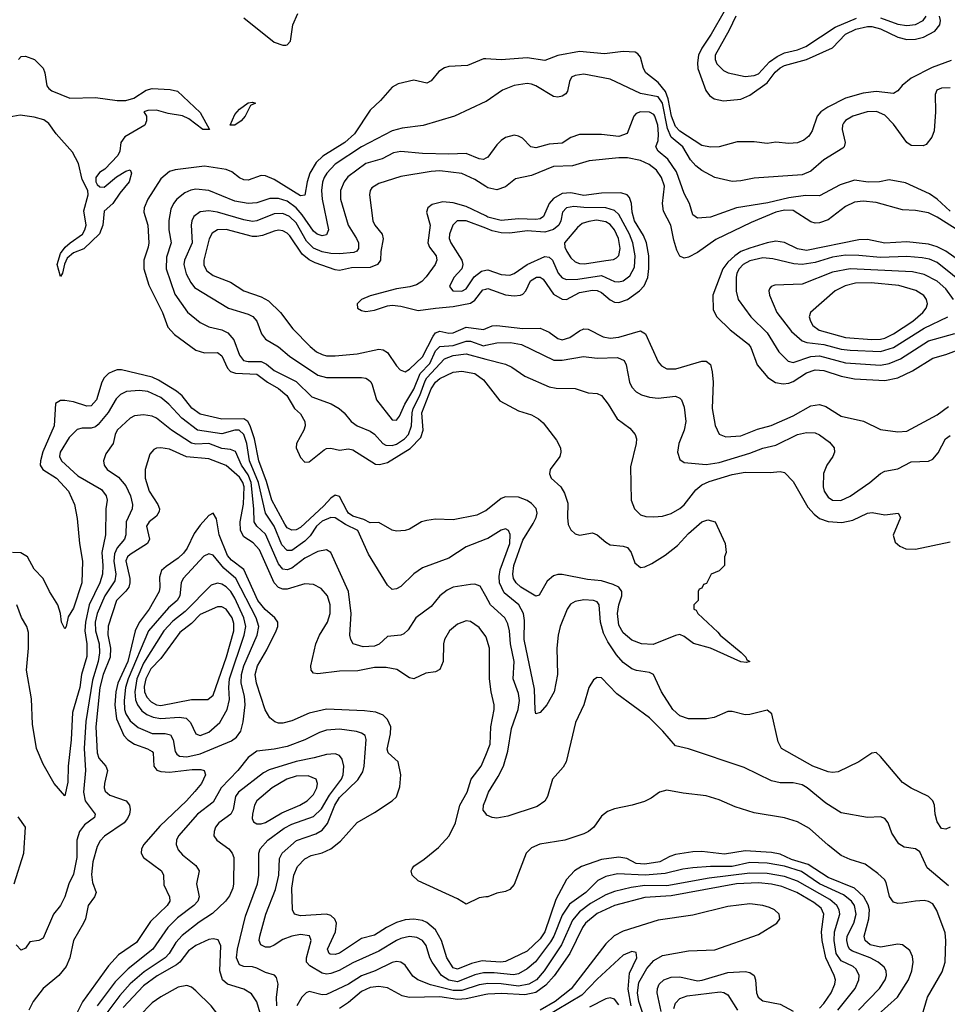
# Model space of a CAD drawing. Header units: inches. Extents: x 501365 to 657855, y 482276 to 547543.
# Tile 303 of 656: x 597863 to 602116, y 491957 to 496473. Entities that reach past the tile are written whole.
import ezdxf

# ---------------------------------------------------------------- set-up
doc = ezdxf.new("R2010")
doc.units = ezdxf.units.IN
doc.header["$MEASUREMENT"] = 0
doc.layers.add('A5499', color=7, linetype='Continuous')
doc.layers.add('A6409', color=7, linetype='Continuous')

msp = doc.modelspace()

# ---------------------------------------------------------------- linework, layer by layer
at = {"layer": 'A5499', "color": 5}
for points, elevation in [([(598890, 496482), (599030, 496370.2), (599070, 496356.3), (599083.2, 496356.8), (599090, 496357.5), (599104.8, 496375.2), (599115.5, 496450), (599137.8, 496502.3)], 2020), ([(597858, 496290), (597870, 496304), (597890, 496305.5), (597930.7, 496290), (597970, 496250.7), (597978, 496230), (597986.7, 496170), (597997.2, 496157.2), (598010, 496146.7), (598092.8, 496112.8), (598210, 496116.1), (598310, 496101.8), (598350, 496101.8), (598386.9, 496113.1), (598442.6, 496150), (598470, 496157.7), (598553.2, 496153.2), (598585.8, 496145.8), (598690, 496047), (598733.7, 495970), (598702.6, 495970), (598638.4, 496018.4), (598610, 496032), (598543, 496043), (598490, 496057.6), (598450, 496057.2), (598432, 496050), (598444.7, 496030), (598444.7, 496010), (598436, 495990), (598344.8, 495935.2), (598326, 495910), (598321.3, 495870), (598313.1, 495850), (598252.6, 495787.4), (598228.3, 495771.7), (598211.4, 495750), (598211.3, 495730), (598217.6, 495717.6), (598230, 495706.5), (598250, 495705.3), (598307.5, 495752.5), (598350, 495778.7), (598370, 495784), (598375.3, 495770), (598365.3, 495730), (598322.1, 495677.9), (598290, 495629.6), (598250, 495595.3), (598244.6, 495530), (598229.1, 495490.9), (598157.5, 495422.5), (598110, 495404.2), (598080.6, 495379.4), (598067.9, 495352.1), (598058.8, 495310), (598050, 495295.3), (598035.1, 495350), (598050, 495400.7), (598072, 495430), (598094.5, 495450), (598150.9, 495489.1), (598162, 495510), (598168, 495530), (598157, 495597), (598176.8, 495670), (598174.6, 495690), (598150, 495739.7), (598132.9, 495812.9), (598105.1, 495865.1), (598029.4, 495950), (597997, 495997), (597973.8, 496013.8), (597930, 496026.7), (597865.3, 496034.7), (597814.6, 496025.4)], 1980), ([(600000, 496293.1), (599990, 496293.8), (599916.5, 496263.5), (599830, 496258.8), (599810, 496252.4), (599785.1, 496234.9), (599750, 496192.6), (599730, 496181.7), (599670, 496195.2), (599598.9, 496178.9), (599570, 496163.9), (599517.8, 496102.2), (599470, 496057.8), (599398.3, 495950), (599353.2, 495910), (599252.5, 495847.5), (599222.4, 495817.6), (599193.9, 495770), (599181.1, 495730), (599170, 495668.8), (599150, 495665.9), (599030, 495739.7), (598990, 495757.2), (598970, 495758.2), (598910, 495737.5), (598890, 495738), (598870, 495747.6), (598835, 495775), (598810, 495785.9), (598710, 495800.9), (598575.7, 495784.3), (598550, 495776.4), (598510, 495743.2), (598450, 495649.8), (598433.4, 495610), (598432, 495590), (598449.7, 495530), (598454.3, 495450), (598452.5, 495430), (598432.3, 495370), (598431.8, 495330), (598454.9, 495254.9), (598517.4, 495130), (598542.5, 495062.5), (598572.9, 495030), (598670, 494956.9), (598710, 494945), (598770, 494947), (598790, 494930.8), (598815.4, 494875.4), (598830, 494860.3), (598851.8, 494851.8), (598950, 494848.1), (598999.4, 494810), (599050, 494781.8), (599087.8, 494750), (599123.3, 494690), (599150, 494665.9), (599170.7, 494630), (599172.1, 494610), (599166.4, 494590), (599131.8, 494530), (599130.5, 494510), (599150, 494465.8), (599170, 494443.8), (599190, 494444.6), (599259.7, 494500.3), (599270, 494505.8), (599290, 494507.2), (599330, 494498.5), (599370, 494504.9), (599390, 494500.4), (599495, 494435), (599512.4, 494432.4), (599550, 494442.4), (599653.1, 494506.9), (599702.6, 494557.4), (599712.8, 494590), (599707.5, 494670), (599750, 494780.4), (599770, 494810.5), (599790, 494827.2), (599850, 494856.4), (599890, 494861.1), (599950.3, 494850), (599990, 494821.1), (600000, 494808.3)], 2020), ([(600000, 496097.6), (599857.3, 496030), (599712.3, 495987.7), (599615.9, 495975.9), (599570, 495963.6), (599430, 495890.3), (599309.5, 495810), (599271.2, 495770), (599259.1, 495750), (599251.5, 495728.5), (599247.3, 495690), (599250.4, 495650), (599278.9, 495510), (599270, 495486.1), (599250, 495481.2), (599226.2, 495490), (599210, 495503.4), (599158, 495578), (599130.1, 495610.1), (599090, 495640.2), (599050, 495653), (599010, 495652.7), (598950, 495633.6), (598910, 495630.4), (598850, 495640.1), (598730, 495689), (598670, 495696.1), (598648.1, 495691.9), (598620.7, 495679.3), (598583.2, 495650), (598567.5, 495630), (598555.3, 495604.7), (598547.1, 495552.9), (598547.3, 495510), (598557.2, 495450), (598536.6, 495383.4), (598534.5, 495330), (598574.2, 495214.2), (598631.8, 495131.8), (598690, 495084.1), (598730, 495065), (598790, 495051.1), (598816.7, 495036.7), (598844.3, 495004.3), (598870, 494934), (598889.8, 494909.8), (598910, 494904.8), (598970, 494905.7), (598993.9, 494893.9), (599030, 494863.8), (599130, 494814.4), (599202.9, 494742.9), (599290.7, 494710.7), (599327, 494690), (599350.2, 494670.2), (599382.3, 494630), (599410.4, 494610), (599470, 494585.3), (599490, 494572.5), (599528.6, 494528.6), (599541.7, 494521.7), (599570, 494519.9), (599590, 494527), (599627.3, 494550), (599645, 494570), (599660.1, 494610), (599661.9, 494670), (599666.7, 494690), (599697.3, 494750), (599722.5, 494817.5), (599730, 494831.2), (599810, 494918.2), (599850, 494933.4), (599910, 494939.9), (600000, 494916.8)], 2040), ([(600000, 495837.8), (599990, 495832.4), (599970, 495834.5), (599910, 495859.9), (599830, 495855.8), (599710, 495859.6), (599610, 495869.2), (599576.9, 495863.1), (599524.7, 495835.3), (599450, 495813.8), (599368.2, 495751.8), (599350, 495729.8), (599333.3, 495690), (599333.3, 495650), (599369.6, 495530), (599407.7, 495470), (599415.8, 495450), (599415.7, 495424.3), (599408.8, 495411.2), (599394.8, 495405.2), (599330, 495398.8), (599290, 495400.4), (599250, 495408.7), (599210, 495425.2), (599177.4, 495457.4), (599130, 495541.6), (599099.6, 495570), (599070, 495583.9), (599030, 495583.3), (598950, 495550.7), (598930, 495547.3), (598890, 495554.6), (598770, 495590.3), (598730, 495596.6), (598690, 495591.6), (598660.9, 495570), (598652, 495550), (598649.6, 495530.4), (598653, 495450), (598617.8, 495370), (598615, 495350), (598626.8, 495306.8), (598647.4, 495267.4), (598664.8, 495244.8), (598820.2, 495150), (598910, 495122.2), (598931.4, 495111.5), (598950.7, 495090), (598972.1, 495032.1), (598990, 495008.1), (599050, 494972.2), (599100.6, 494930), (599230, 494842.2), (599270, 494832.2), (599430, 494832.4), (599450, 494829.2), (599462, 494822), (599472.7, 494812.7), (599479.1, 494799.1), (599498.3, 494730), (599570, 494637.7), (599590, 494636.6), (599605.1, 494654.9), (599628.9, 494710), (599670, 494779.1), (599699, 494850), (599743.2, 494896.8), (599770, 494954.4), (599790, 494973.9), (599850, 494979.6), (599910, 494998.2), (599930, 494998.8), (599990, 494977.5), (600000, 494979.9)], 2060), ([(600000, 495708.7), (599950, 495740.5), (599890, 495767.2), (599790, 495779.2), (599750, 495776.8), (599610, 495753.4), (599510, 495721.6), (599478.2, 495701.8), (599469.4, 495690), (599466.3, 495670), (599482.2, 495550), (599490.9, 495530), (599524.2, 495490), (599528.8, 495468.8), (599518.8, 495410), (599517.3, 495370), (599503.5, 495350), (599470, 495337.1), (599384.9, 495335.1), (599330, 495323.5), (599310, 495325.6), (599217.7, 495357.7), (599190, 495372.1), (599157.7, 495397.7), (599101.8, 495481.8), (599090, 495494.7), (599070, 495504.5), (599050, 495507.2), (599030, 495503.7), (598976.5, 495483.5), (598950, 495478.3), (598930, 495479), (598808.9, 495511.1), (598770.1, 495509.9), (598745.9, 495494.1), (598731.5, 495468.5), (598706.5, 495370), (598707.7, 495347.7), (598721.5, 495321.5), (598750, 495300.4), (598830, 495268.9), (598890, 495229.5), (598970, 495201.9), (599003.7, 495183.7), (599059.3, 495130), (599114.7, 495054.7), (599194.1, 494974.1), (599224.5, 494950), (599250, 494938), (599270, 494932.2), (599310, 494931.1), (599410, 494941.2), (599510, 494961.4), (599530, 494958.6), (599550, 494947.1), (599590, 494885.2), (599607.1, 494867.1), (599630, 494858.2), (599650, 494870.1), (599710, 494926.9), (599758.1, 495021.9), (599770, 495036.9), (599790, 495043.9), (599830, 495035.2), (599850, 495036.2), (599910, 495063.5), (599990, 495051.9), (600000, 495056.2)], 2080), ([(600000, 495572.9), (599910, 495616.9), (599850, 495633.5), (599802.5, 495637.5), (599754.8, 495625.2), (599735, 495610), (599728.8, 495590), (599745.1, 495530), (599734.7, 495450), (599742.5, 495430), (599771.8, 495390), (599775.8, 495370), (599767.6, 495350), (599726.3, 495293.7), (599707, 495273), (599682.9, 495257.1), (599652, 495248), (599590, 495238.9), (599470, 495206.4), (599430.3, 495190), (599410.3, 495170), (599412.2, 495150), (599430, 495139.7), (599450, 495135.2), (599490, 495140.4), (599550, 495161), (599570, 495163.3), (599610, 495158.8), (599690, 495140.1), (599770, 495149.5), (599850, 495157.9), (599930, 495173.7), (599950, 495187), (599986, 495234), (600000, 495237.9)], 2120), ([(600000, 495516.7), (599910, 495551.3), (599869.2, 495550.8), (599848.7, 495531.3), (599834, 495490), (599832.8, 495470), (599839.3, 495450), (599890.1, 495370), (599895.3, 495350), (599890.2, 495330), (599852.9, 495290), (599834.2, 495250), (599849.2, 495229.2), (599890, 495228), (599910, 495239.2), (599946.3, 495293.7), (599979.8, 495320.2), (600000, 495323.6)], 2140), ([(600000, 494221), (599999.4, 494220.6), (599959, 494201), (599850, 494179.4), (599770, 494182.3), (599730, 494176.3), (599705.3, 494170), (599650, 494136.8), (599630, 494129.8), (599590, 494127.4), (599570, 494131.7), (599510, 494166.3), (599470, 494165.6), (599440.9, 494180.9), (599390, 494196.8), (599370.9, 494210), (599362.3, 494222.3), (599330, 494285.6), (599310, 494292.4), (599290, 494279), (599257, 494243), (599150, 494144.4), (599130, 494133.5), (599110, 494131.2), (599090, 494142.4), (599078.8, 494158.8), (599018.4, 494270), (598995, 494355), (598959.8, 494450), (598939.2, 494550), (598920.3, 494610), (598909.6, 494629.6), (598890, 494641.9), (598790, 494641.6), (598690, 494664), (598651.6, 494691.6), (598607.5, 494747.5), (598582.1, 494770), (598499.6, 494819.6), (598470, 494833.4), (598330, 494867.2), (598310, 494867.2), (598290, 494860.2), (598270, 494849.9), (598250.1, 494830), (598239.9, 494810), (598215.7, 494730), (598190, 494702.3), (598170, 494700.5), (598110, 494720.6), (598070, 494726.8), (598050, 494725.9), (598026.8, 494713.2), (598020.5, 494610), (597968.9, 494491.1), (597957.8, 494450), (597956.8, 494430), (597968.7, 494410), (598032.4, 494370), (598087.3, 494310), (598114.4, 494250), (598126.1, 494186.1), (598137, 494070), (598151.5, 493990), (598148.5, 493890), (598110, 493774.5), (598085.8, 493734.2), (598076.4, 493690), (598070, 493679.3), (598054.5, 493710), (598049.7, 493750.3), (598038, 493790), (597998.9, 493850), (597971, 493910), (597930, 493953), (597899.4, 494010), (597867.7, 494027.7), (597830, 494029.3)], 2020), ([(600000, 494090.5), (599910, 494055.8), (599830, 494004), (599710, 493958.7), (599670, 493932), (599610, 493873.8), (599590, 493862.2), (599570, 493860.3), (599550, 493879.2), (599462.4, 494022.4), (599412.8, 494130), (599357.4, 494157.4), (599310, 494187.8), (599290, 494189.5), (599250, 494172.9), (599224.4, 494150), (599194.7, 494105.2), (599170, 494081.3), (599110, 494037.9), (599090, 494038.6), (599064.5, 494064.5), (599030.3, 494150.3), (598989.4, 494209.4), (598958.1, 494350), (598917.2, 494450), (598904.3, 494530), (598890, 494571.4), (598869.9, 494589.9), (598850, 494590.5), (598790, 494573.7), (598677.7, 494590), (598605.8, 494645.8), (598546.3, 494710), (598510, 494740.1), (598450, 494768.1), (598412.8, 494772.8), (598352.9, 494767.1), (598325.4, 494754.6), (598305.8, 494734.2), (598269, 494671), (598223.2, 494616.8), (598210, 494605.3), (598190, 494599.2), (598150, 494599.3), (598126.3, 494593.7), (598090, 494557.3), (598048.6, 494490), (598045.8, 494470), (598054, 494450), (598130, 494381), (598237.7, 494317.7), (598259.8, 494290), (598263.9, 494270), (598257.2, 494230), (598255.6, 494110), (598239.7, 494030), (598244.5, 493970), (598242.1, 493930), (598230.1, 493890), (598181.9, 493790), (598164.6, 493710), (598161.9, 493670), (598171, 493610), (598170, 493552.3), (598146.7, 493470), (598137.9, 493410), (598104.9, 493295.1), (598099.4, 493170), (598085, 493050), (598083.6, 492976.4), (598070, 492914), (598021.6, 492970), (597970, 493059.3), (597940.4, 493130), (597921.4, 493241.4), (597917.6, 493357.6), (597894.3, 493490), (597904, 493590), (597903.1, 493663.1), (597895.5, 493690), (597871.6, 493731.6), (597849.8, 493790)], 2040), ([(600000, 493829.6), (599974.7, 493874.7), (599950, 493884.5), (599930, 493883.1), (599850, 493870.6), (599823.2, 493856.8), (599789.2, 493830), (599750, 493782.3), (599679.1, 493730), (599644.7, 493675.3), (599624, 493656), (599610, 493649.8), (599550, 493644.2), (599511.7, 493608.3), (599490, 493599.9), (599437.4, 493597.4), (599392, 493610), (599381, 493630), (599377.2, 493650), (599383.4, 493750), (599369.9, 493850), (599289.8, 494029.8), (599270, 494042.4), (599230, 494034.6), (599170, 494004), (599110, 493957.7), (599090, 493949.4), (599070, 493953.5), (599050, 493977.4), (598990, 494112.9), (598950.5, 494150.5), (598937.4, 494170), (598937.2, 494230), (598924.7, 494350), (598910, 494385.3), (598880.3, 494430), (598852.4, 494492.4), (598830, 494501.2), (598790, 494506.7), (598730, 494529.9), (598670, 494526.6), (598650, 494531.5), (598558.3, 494590), (598490, 494645.4), (598470, 494654.1), (598430, 494660.8), (598390, 494656), (598370, 494646.3), (598310, 494590.7), (598300.1, 494570), (598291, 494529), (598258.2, 494481.8), (598247.5, 494450), (598250.7, 494430), (598263.6, 494410), (598315.2, 494375.2), (598350, 494335), (598371, 494290), (598380.7, 494250), (598378.1, 494230), (598351.3, 494170), (598350.1, 494110), (598344.2, 494090), (598309.6, 494050.4), (598297.2, 494022.8), (598294.6, 493990), (598303.4, 493930), (598299.8, 493900.2), (598252.7, 493830), (598218.8, 493750), (598209.3, 493710), (598210.6, 493670), (598226.8, 493610), (598229.5, 493570), (598222.7, 493530), (598196.2, 493443.8), (598166.2, 493253.8), (598158.9, 493130), (598164, 493030), (598155, 492930), (598162.7, 492890), (598208.3, 492830), (598205.6, 492814.4), (598159.8, 492780.2), (598137.7, 492750), (598125.4, 492710), (598125.5, 492630), (598110, 492554.7), (598088.2, 492510), (598070, 492449.7), (598050, 492411.1), (598018.4, 492370), (597970, 492261.2), (597950, 492249.4), (597910, 492244), (597890, 492214), (597870, 492205.2), (597846.9, 492230)], 2060), ([(600000, 493643.7), (599970, 493686), (599930, 493712.4), (599910, 493715.5), (599870, 493700.8), (599833.8, 493670), (599811.2, 493630), (599806.7, 493610), (599804.3, 493530), (599790, 493493), (599770, 493482), (599724.5, 493475.5), (599670, 493449.8), (599650, 493455.1), (599592.9, 493492.9), (599542.7, 493502.7), (599490, 493502.1), (599413.6, 493486.4), (599330, 493485.6), (599230, 493473), (599210, 493476.4), (599198.7, 493490), (599198.2, 493510), (599221.3, 493610), (599238.3, 493650), (599273.7, 493710), (599286.8, 493750), (599285.8, 493790), (599273.7, 493830), (599245, 493865), (599210, 493882.8), (599170, 493885.5), (599090, 493862), (599070, 493861.1), (599050, 493868.8), (599030, 493889.9), (598961.9, 494041.9), (598933.6, 494073.6), (598890, 494101.7), (598875.1, 494130), (598873.6, 494170), (598889.6, 494250.4), (598892.8, 494330), (598886.7, 494350), (598870, 494374.9), (598810, 494428.4), (598730, 494458.6), (598628.3, 494468.3), (598550, 494502.7), (598510.2, 494509.8), (598490, 494508.7), (598477.7, 494502.3), (598460.1, 494479.9), (598438.9, 494410), (598438.6, 494370), (598457.1, 494310), (598496.2, 494250), (598504.5, 494230), (598502.3, 494217.7), (598490, 494196.5), (598456.8, 494170), (598445, 494150), (598457.9, 494090), (598448.3, 494070), (598370, 494020.8), (598357.9, 494010), (598349.5, 493990.5), (598368.1, 493910), (598368.6, 493890), (598362.7, 493870), (598350, 493851.8), (598307.1, 493810), (598268.3, 493691.7), (598267.7, 493652.3), (598278.8, 493590), (598277.2, 493550), (598245.9, 493470), (598230.5, 493409.5), (598212.5, 493230), (598218.2, 493110), (598226.5, 493086.5), (598257.6, 493050), (598265.2, 493030), (598251.7, 492970), (598250.1, 492950), (598254.6, 492934.6), (598275.8, 492915.8), (598351, 492890), (598366.7, 492870), (598370.1, 492850), (598366.2, 492830), (598357.5, 492810), (598341.3, 492790), (598251.7, 492728.3), (598232.3, 492707.7), (598218.4, 492681.6), (598198.5, 492610), (598192.5, 492552.5), (598196.6, 492516.6), (598213.4, 492470), (598205.2, 492450), (598176.3, 492410), (598164.5, 492350), (598155.7, 492330), (598109.1, 492250), (598092.8, 492170), (598076.3, 492130), (598042.2, 492090), (597970.1, 492030), (597924, 491970), (597904.5, 491930)], 2080), ([(600000, 492155.6), (599983.3, 492156.8), (599935.1, 492144.9), (599870, 492119), (599850, 492125.2), (599821, 492170), (599797.4, 492250), (599770, 492298.5), (599730, 492331.9), (599710, 492341.1), (599670, 492348.4), (599630, 492344.8), (599590, 492332.5), (599544.4, 492310), (599490, 492274.8), (599430, 492259.6), (599330, 492192.2), (599310, 492185.4), (599286.5, 492186.5), (599281.2, 492190), (599274.6, 492210), (599310.3, 492290), (599314.9, 492330), (599308.4, 492348.4), (599290, 492364.1), (599270, 492370.3), (599150, 492363.7), (599123.1, 492370), (599113.4, 492390), (599110.7, 492490), (599119.8, 492550), (599136.3, 492590), (599170, 492624.7), (599199.6, 492640.4), (599250, 492651.8), (599290.2, 492669.8), (599334.2, 492705.8), (599410, 492790.4), (599490, 492837.1), (599570, 492890.4), (599590, 492908.7), (599605.9, 492954.1), (599609.9, 493010), (599598, 493070), (599552, 493110), (599547.1, 493127.1), (599562.4, 493197.6), (599564.1, 493230), (599550, 493263.7), (599530, 493283), (599496.6, 493296.6), (599443.5, 493303.5), (599270, 493311.3), (599190, 493292.5), (599110, 493258), (599070, 493246.5), (599050, 493246.8), (599033, 493253), (599010, 493270.8), (598988.3, 493308.3), (598948.3, 493430), (598942.2, 493470), (598953.1, 493510), (598996.3, 493583.7), (599038.3, 493670), (599045.9, 493690), (599046, 493710), (599032.8, 493730), (598988, 493768), (598955.2, 493810), (598890.9, 493950.9), (598833.8, 493993.8), (598816.4, 494016.4), (598778.2, 494110), (598764.6, 494184.6), (598750, 494209.7), (598730, 494199.8), (598690, 494154.2), (598663.3, 494116.7), (598630.9, 494050), (598613.6, 494026.4), (598590, 494003.4), (598534.2, 493965.8), (598513.6, 493946.4), (598504.1, 493915.9), (598505.9, 493870), (598502.2, 493850), (598457, 493770), (598411.3, 493708.7), (598393.1, 493670), (598358.3, 493530), (598313.2, 493430), (598304, 493390), (598298.8, 493330), (598307.2, 493267.2), (598340.7, 493190), (598358.5, 493170), (598388.8, 493150), (598448.9, 493128.9), (598470, 493116.6), (598475, 493110), (598477.9, 493050), (598491.5, 493031.5), (598510, 493024.6), (598550, 493021.7), (598653.6, 493033.6), (598693.9, 493033.9), (598709.3, 493029.3), (598715.6, 493010), (598695.9, 492970), (598666.7, 492933.3), (598628.1, 492890), (598505.4, 492774.6), (598432.2, 492690), (598421.8, 492670), (598420.2, 492650), (598431.3, 492630), (598512.8, 492570), (598522, 492550), (598524.5, 492504.5), (598550.1, 492450), (598551.4, 492430), (598539.8, 492410), (598462.5, 492337.5), (598398.8, 492241.2), (598316.2, 492183.8), (598270, 492133.7), (598151.1, 491968.9), (598101.9, 491870)], 2120), ([(600000, 492101.4), (599990, 492101.3), (599950, 492092.1), (599870, 492060.6), (599830, 492067.6), (599797.6, 492090), (599754.4, 492150), (599743.9, 492170), (599727.3, 492227.3), (599710.5, 492250), (599683.3, 492263.3), (599650, 492267.8), (599610, 492258.6), (599590, 492249.1), (599510, 492200.3), (599390, 492148), (599327.9, 492112.1), (599290, 492098.9), (599270, 492095.7), (599250, 492099.3), (599193.4, 492133.4), (599178, 492150), (599178.5, 492170), (599198.8, 492250), (599191.2, 492271.2), (599150, 492278), (599110.8, 492270), (599070, 492255.1), (599030, 492228.3), (599010, 492219.8), (598990, 492218.7), (598968.2, 492230), (598961.4, 492250), (598963.6, 492270), (598991.7, 492370), (599035.6, 492484.4), (599051.6, 492550), (599053.8, 492626.2), (599066.2, 492650), (599131.7, 492708.3), (599221.3, 492738.7), (599250, 492755.7), (599274.2, 492785.8), (599307.5, 492870), (599330, 492905.8), (599412.6, 492987.4), (599436.3, 493023.7), (599442.5, 493050), (599452.1, 493172.1), (599446.2, 493190), (599430, 493201), (599407.8, 493207.8), (599330, 493219.4), (599270, 493214.1), (599237, 493203.1), (599170.5, 493169.5), (599090, 493140.1), (599030, 493127.6), (598950, 493118.8), (598910, 493089.8), (598863.6, 493030), (598786.1, 492950), (598750, 492884.7), (598678.4, 492830), (598591, 492730), (598582, 492710), (598580.5, 492690), (598590, 492665.8), (598610, 492642.7), (598670, 492594.5), (598686, 492570), (598673.4, 492510), (598685.1, 492450), (598679.8, 492430), (598661.9, 492410), (598586.8, 492353.2), (598542.9, 492310), (598474, 492210), (598359.5, 492120.5), (598300.3, 492059.7), (598218.6, 491950)], 2140), ([(599042.3, 491950), (599041.1, 491990), (599047.3, 492050), (599040, 492080), (599030.6, 492090.6), (598990, 492103), (598950, 492123.2), (598930, 492128.8), (598890, 492129.9), (598870, 492138.9), (598857.5, 492170), (598861.4, 492210), (598898.8, 492361.1), (598953.4, 492510), (598959.9, 492550), (598959.2, 492650), (598965.2, 492670), (599001.1, 492710), (599075.4, 492764.6), (599110, 492782.9), (599210, 492819.2), (599246.1, 492853.9), (599283.2, 492916.8), (599338.7, 492990), (599346.7, 493010), (599349.3, 493050), (599341.4, 493081.4), (599330, 493097.7), (599310, 493106.5), (599270, 493103.6), (599213, 493087), (599130, 493071), (599007, 493033), (598981.1, 493018.9), (598865.8, 492930), (598852.5, 492910), (598842, 492850), (598831.2, 492830), (598775.3, 492790), (598761.1, 492770), (598755.1, 492750), (598753.8, 492730), (598766.5, 492710), (598822.4, 492670), (598837.6, 492650), (598845.4, 492630), (598843.9, 492510), (598840.7, 492490), (598824.7, 492455.3), (598805.8, 492430), (598746.7, 492373.3), (598686.3, 492333.7), (598607.6, 492272.4), (598579.5, 492240.5), (598548.4, 492190), (598529.2, 492170.9), (598433.4, 492106.6), (598368.9, 492051.1), (598322, 491998), (598262, 491918)], 2160), ([(600000, 492449.5), (599970, 492445.7), (599910, 492416.3), (599870, 492441.1), (599690, 492523.5), (599661.8, 492550), (599657.8, 492570), (599662, 492578), (599669.4, 492590.6), (599717.3, 492622.7), (599783.6, 492676.4), (599832.3, 492730), (599860.4, 492790), (599880.5, 492870), (599914.3, 492930), (599932.5, 492990), (599979.2, 493050), (600000, 493100.3)], 2080), ([(600000, 492832.2), (599988.4, 492848.4), (599990, 492870.4), (600000, 492896.7)], 2060), ([(597837, 492510), (597882.5, 492650), (597889.8, 492769.8), (597856.5, 492816.5)], 2060), ([(598985.9, 491850), (598950, 491968.4), (598925.1, 492005.1), (598890, 492026.6), (598815, 492050), (598792.9, 492070), (598781.2, 492110), (598785.7, 492225.7), (598772.9, 492252.9), (598750, 492257.7), (598730, 492254), (598670, 492227.6), (598637.6, 492202.4), (598597.5, 492150), (598582.5, 492137.5), (598492.8, 492087.2), (598430, 492042.4), (598338.1, 491941.9)], 2180), ([(600000, 492050.4), (599970, 492045.9), (599890, 492020.5), (599850, 492020.6), (599746.2, 492046.2), (599688.4, 492070), (599666.2, 492086.2), (599630, 492136.1), (599610, 492149.8), (599590, 492153), (599570, 492149.2), (599492.7, 492110), (599430, 492087.7), (599370, 492050.3), (599270, 492001.7), (599250, 492000.4), (599190, 492016.3), (599176.5, 492010), (599156.3, 491990), (599133.4, 491950)], 2160), ([(600000, 492001.7), (599910, 491982.9), (599870, 491979.3), (599790, 491991.9), (599648.8, 491988.8), (599616.5, 491996.5), (599550, 492033.1), (599510, 492039.3), (599470, 492034.8), (599430, 492016.5), (599370, 491964.8), (599330, 491938.7)], 2180)]:
    msp.add_lwpolyline(points, dxfattribs=dict(at, elevation=elevation))
for points, elevation in [([(598850, 495989.2), (598828.5, 495990), (598850, 496038.4), (598870, 496063), (598910, 496092.4), (598930, 496095.5), (598944.7, 496090), (598921.1, 496078.9), (598896, 496030), (598878, 496010)], 1980), ([(598730, 494023.4), (598707.2, 494012.8), (598612.1, 493910), (598603.3, 493890), (598597.5, 493830), (598585.7, 493810), (598545.1, 493774.9), (598453.1, 493670), (598359.8, 493450), (598348.8, 493410), (598342.1, 493350), (598344.2, 493310), (598350, 493289.5), (598370, 493258.1), (598406.3, 493226.3), (598470, 493199.5), (598530, 493199.5), (598553.7, 493193.7), (598567.2, 493170), (598576.1, 493116.1), (598583.9, 493103.9), (598596, 493096), (598630, 493092.8), (598690, 493106.4), (598833.6, 493166.4), (598857.3, 493182.7), (598877, 493210), (598887.9, 493252.1), (598897.4, 493330), (598893.3, 493370), (598878.6, 493430), (598879.2, 493470), (598891.3, 493510), (598952, 493650), (598959.6, 493690), (598947.8, 493730), (598854.5, 493910), (598798.3, 493958.3), (598750, 494017.2)], 2140), ([(598770, 493889.3), (598740.6, 493879.4), (598621.5, 493758.5), (598565.1, 493714.9), (598523.1, 493670), (598430, 493522.6), (598400.2, 493450), (598390.7, 493390.7), (598394, 493354), (598402.9, 493330), (598423.5, 493303.5), (598446.6, 493286.6), (598474.8, 493274.8), (598510, 493267.6), (598594, 493274), (598626.7, 493270), (598646.8, 493250), (598670, 493198), (598690, 493190.2), (598730, 493205.2), (598780.2, 493250), (598814.2, 493310), (598825.1, 493354.9), (598821.8, 493410), (598825.5, 493450), (598891.9, 493650), (598899.4, 493690), (598891.3, 493730), (598850, 493819.4), (598830.7, 493850.7), (598810, 493872.6), (598790, 493884.5)], 2160), ([(598790, 493780.1), (598770, 493779.5), (598690, 493745.7), (598650, 493703.8), (598596.9, 493663.1), (598510, 493543.1), (598464.8, 493495.2), (598441.1, 493450), (598434.1, 493414.1), (598435.8, 493390), (598446.3, 493366.3), (598465.2, 493345.2), (598490, 493330.6), (598510, 493327.8), (598650, 493355.8), (598725, 493355), (598750, 493374.7), (598811.3, 493551.3), (598844.1, 493670), (598844.5, 493704.5), (598837.2, 493730), (598810, 493769.4)], 2180), ([(599185.6, 493005.6), (599130, 493003.6), (599087.7, 492990), (599020.4, 492950), (598950, 492890.5), (598939.3, 492870), (598930.7, 492830), (598929.5, 492809.5), (598934.2, 492794.2), (598950, 492784.2), (598970, 492784.8), (598990, 492791.1), (599065.2, 492834.8), (599147.2, 492870), (599180.6, 492890), (599210, 492920.2), (599225, 492950), (599229.1, 492970), (599222.4, 492990)], 2180), ([(598630, 492043.1), (598590, 492035.1), (598510, 491991.8), (598470, 491963.5), (598410, 491902.4), (598386.1, 491870), (598370.7, 491829.3), (598360.9, 491770), (598370, 491731.7), (598390.1, 491710.1), (598430, 491708.8), (598491.5, 491728.5), (598590, 491791.2), (598670, 491809.8), (598752.1, 491847.9), (598773.6, 491870), (598777.1, 491890), (598770.8, 491910), (598740.3, 491950), (598670, 492019.6), (598650, 492035.7)], 2220)]:
    msp.add_lwpolyline(points, close=True, dxfattribs=dict(at, elevation=elevation))
at = {"layer": 'A6409', "color": 5}
for points, elevation in [([(601093.5, 496510), (601033.5, 496406.5), (600990, 496342.5), (600975.9, 496310), (600970, 496276), (600971.7, 496250), (601008.5, 496148.5), (601025.9, 496125.9), (601047.2, 496110), (601090, 496100.5), (601170, 496109.2), (601210, 496126.5), (601290, 496184.3), (601327.3, 496232.7), (601350, 496252.8), (601370, 496262.7), (601470, 496290.8), (601590, 496344.6), (601650, 496406.2), (601696.2, 496430), (601750, 496442.7), (601770, 496441.9), (601810, 496431.2), (601890, 496392.9), (601930, 496381.7), (601970, 496383.9), (602006.7, 496393.3), (602059.4, 496420.6), (602081.7, 496450), (602084.7, 496470), (602081, 496490)], 2020), ([(601146, 496490), (601115.4, 496424.6), (601052.2, 496310), (601051.3, 496290), (601059.7, 496270), (601090, 496240.7), (601111.1, 496228.9), (601190, 496212.2), (601230, 496217.5), (601250, 496224.8), (601300.3, 496279.7), (601335.6, 496304.4), (601370, 496321.1), (601430, 496334.6), (601468, 496350), (601601.6, 496438.4), (601699.9, 496480.1)], 2040), ([(601810, 496481.3), (601890, 496452.7), (601930, 496446.2), (601970, 496451.6), (602005.3, 496470), (602019, 496490)], 2040), ([(602133.9, 496286.1), (602046.7, 496253.3), (601950, 496204.6), (601909.1, 496170.9), (601890, 496147.6), (601870, 496134.1), (601790, 496144.3), (601730, 496136.2), (601650, 496113.3), (601568.6, 496071.5), (601537, 496050), (601520.1, 496030), (601496.4, 495963.6), (601480.7, 495939.3), (601459, 495921), (601430, 495908.8), (601390, 495905), (601330, 495912.1), (601290, 495905.8), (601230, 495913.3), (601153.3, 495913.3), (601069.9, 495889.9), (601030, 495888.1), (600990, 495896.9), (600890, 495962.4), (600870, 495983.3), (600851.6, 496030), (600836.6, 496110), (600823.6, 496143.5), (600790, 496185.4), (600733.6, 496230), (600723, 496250), (600710, 496301.6), (600697.3, 496317.3), (600684.7, 496324.7), (600630, 496327.5), (600543.8, 496316.2), (600430, 496327.8), (600331, 496309), (600270, 496286.6), (600190, 496298.2), (600070, 496288.4), (600000, 496293.1)], 2020), ([(602130, 496160.4), (602090, 496159.1), (602068.9, 496150), (602060.3, 496130), (602061.8, 496050), (602056.2, 495963.8), (602045.6, 495934.4), (602019.6, 495900.4), (602006.1, 495893.9), (601950, 495896.2), (601929.9, 495909.9), (601870, 495994.6), (601830, 496035.4), (601791.4, 496051.4), (601748, 496050), (601683.7, 496030), (601649.6, 496010.4), (601640.9, 495999.1), (601634.9, 495990), (601633.4, 495970), (601648.3, 495910), (601643.2, 495890), (601636.6, 495883.4), (601549.4, 495830.6), (601490, 495778.4), (601450, 495761.2), (601230, 495746.9), (601170, 495733.7), (601130, 495730.6), (601049.7, 495750), (600990, 495781.1), (600962.5, 495802.5), (600939.1, 495830), (600903.5, 495890), (600850, 495934.5), (600833.5, 495973.5), (600810.1, 496090.1), (600790, 496118.7), (600710, 496134.6), (600570, 496200.3), (600450, 496224), (600410, 496217.7), (600393.4, 496210), (600384.2, 496190), (600374.1, 496145.9), (600366.3, 496133.7), (600350, 496123), (600330, 496118.3), (600310, 496121), (600230, 496169.8), (600210, 496176.8), (600190, 496180.4), (600130, 496170.9), (600077.3, 496150), (600001.6, 496098.4), (600000, 496097.6)], 2040), ([(602130, 495594.6), (602069.9, 495650), (602034, 495674), (601924.7, 495724.7), (601850, 495738.3), (601806, 495730), (601752.6, 495727.4), (601690, 495737.9), (601625, 495715), (601530, 495665.6), (601466.1, 495666.1), (601390, 495656.8), (601293.2, 495633.2), (601150.1, 495609.9), (601030, 495567.2), (600970, 495563.1), (600950, 495577.6), (600934.7, 495630), (600910, 495675.8), (600875.2, 495775.2), (600834, 495834), (600790.6, 495870), (600780.3, 495890), (600790, 495919.1), (600791.8, 495948.2), (600789.1, 495990), (600775.8, 496030), (600770, 496038.5), (600750, 496048.8), (600710, 496050.9), (600690, 496042.8), (600679.3, 496030), (600649, 495951), (600610, 495937.3), (600530, 495947.3), (600430, 495946), (600390, 495933), (600350, 495906.6), (600290, 495902), (600230, 495885), (600206.3, 495890), (600167.8, 495930), (600150, 495939.3), (600130, 495942.9), (600090, 495932.7), (600070, 495918.7), (600050, 495898.5), (600010, 495843.1), (600000, 495837.8)], 2060), ([(602210, 495479.5), (602070, 495567.3), (602030, 495587.8), (601970, 495597.6), (601910, 495600.4), (601790, 495635.1), (601730, 495641.2), (601690, 495637), (601650, 495615.8), (601570, 495554.5), (601530, 495541.4), (601510, 495540.3), (601490, 495545.3), (601410, 495597.4), (601370, 495600.3), (601330, 495591.1), (601216.6, 495543.4), (601054.8, 495465.2), (600970, 495405.3), (600930, 495383.7), (600910, 495379.4), (600890, 495388.8), (600876.3, 495416.3), (600861.7, 495461.7), (600848, 495530), (600814.2, 495594.2), (600810.8, 495630), (600818.9, 495710), (600806.1, 495750), (600782.5, 495782.5), (600748.8, 495808.8), (600710, 495826.7), (600650, 495839.9), (600610, 495839.9), (600473.9, 495826.1), (600397.7, 495802.3), (600310, 495799.7), (600210, 495759), (600136.4, 495743.6), (600090, 495706.9), (600050, 495693.4), (600010, 495702.4), (600000, 495708.7)], 2080), ([(600000, 495237.9), (600010, 495240.7), (600090, 495210.8), (600130, 495206.6), (600158.9, 495210), (600170, 495214.4), (600183.9, 495230), (600205.2, 495274.8), (600232.3, 495292.3), (600250, 495292.5), (600262.5, 495282.5), (600310, 495214.2), (600350, 495191.5), (600370, 495189.6), (600430, 495221.4), (600490, 495233), (600510, 495231.5), (600530, 495221.8), (600570, 495188.7), (600590, 495178.1), (600610, 495176.3), (600650, 495190.5), (600704.7, 495230), (600726.9, 495253.1), (600742.7, 495290), (600747.4, 495332.6), (600747.2, 495390), (600736.8, 495450), (600723.1, 495483.1), (600682.1, 495550), (600671.4, 495590), (600668.3, 495630), (600658.4, 495658.4), (600648.6, 495670), (600619.2, 495679.2), (600530, 495677.3), (600450, 495667.1), (600390, 495678.7), (600350, 495675.8), (600310, 495652.6), (600290, 495630.4), (600264.7, 495570), (600250, 495559.7), (600230, 495556.1), (600150, 495560.3), (600070, 495552.4), (600010, 495568), (600000, 495572.9)], 2120), ([(600000, 495323.6), (600010, 495325.3), (600070, 495304.3), (600110, 495301.4), (600130, 495309), (600189.7, 495350.3), (600270, 495386.7), (600290, 495384.3), (600306.5, 495370), (600331.8, 495310), (600350, 495288.9), (600370, 495280.9), (600422.6, 495282.6), (600530, 495299.5), (600590, 495272.3), (600610, 495270.6), (600630, 495275.3), (600661, 495299), (600681.5, 495338.5), (600685.7, 495390), (600674.6, 495450), (600659.4, 495490), (600610, 495579.1), (600590, 495597.7), (600550, 495610.9), (600450, 495611.1), (600403.7, 495616.3), (600370, 495610.3), (600352.2, 495590), (600344, 495550), (600334.3, 495530), (600309.8, 495510.2), (600270, 495499.4), (600190, 495504.3), (600110, 495494.7), (600070, 495495.5), (600030, 495505.2), (600000, 495516.7)], 2140), ([(602250, 495312.6), (602110, 495411.3), (602070, 495431.6), (602030, 495444.3), (601930, 495454.6), (601830, 495448.5), (601750, 495464.3), (601710, 495464.1), (601470, 495414.6), (601430, 495421.8), (601370, 495451.6), (601330, 495456.8), (601290, 495449.6), (601210, 495425.4), (601170, 495409.9), (601141.8, 495390), (601110, 495361.8), (601086.3, 495330), (601040.4, 495210), (601043, 495143), (601059.7, 495110), (601121.1, 495050), (601204.9, 494984.9), (601214.8, 494970), (601244.8, 494890), (601292.6, 494832.6), (601328.7, 494808.7), (601363, 494803), (601390, 494805.4), (601410, 494813.1), (601470, 494853.3), (601510, 494867.6), (601550, 494864.2), (601630, 494837.7), (601690, 494825.4), (601830, 494818.2), (601889.9, 494830.1), (601956.7, 494863.3), (602050, 494921), (602110, 494937.6), (602190, 494968)], 2120), ([(602210, 495246.1), (602070, 495359.7), (602034.7, 495374.7), (602001.3, 495381.3), (601930, 495387.6), (601810, 495382.6), (601710, 495392.3), (601650, 495392.9), (601590, 495383.5), (601510, 495360.2), (601450, 495349.9), (601412.9, 495352.9), (601316.8, 495376.8), (601270, 495381.2), (601210, 495366.7), (601180.9, 495350), (601161.3, 495330), (601150.6, 495310), (601147.6, 495290), (601148.6, 495228.6), (601157.7, 495190), (601215.5, 495110), (601290, 495036.3), (601344.4, 494950), (601386.6, 494906.6), (601410, 494900.6), (601490, 494928.5), (601530, 494931.8), (601650, 494900.1), (601810, 494888.8), (601850, 494895.8), (601902.3, 494917.7), (602030, 495000.3), (602150, 495034.2)], 2140), ([(602144, 495190), (602110, 495238.1), (602070, 495274.4), (602010, 495304.3), (601957, 495317), (601670.1, 495329.9), (601590, 495315.5), (601450, 495259.9), (601325, 495255), (601308, 495250), (601300.7, 495239.3), (601297.4, 495230), (601300.7, 495210), (601335.1, 495130), (601402.3, 495042.3), (601450, 495000.4), (601472.7, 494992.7), (601550, 494984), (601630, 494961.7), (601670, 494957.5), (601810, 494950.9), (601870, 494969.1), (602010, 495057.9), (602118, 495110)], 2160), ([(600000, 495056.2), (600030, 495069.2), (600050, 495071), (600170, 495056.1), (600250, 495058.8), (600290, 495040.6), (600330, 495010.6), (600350, 495004.4), (600384.7, 495015.3), (600430, 495046.7), (600450, 495055.3), (600470, 495053.6), (600538, 495018), (600570, 495012.3), (600610, 495016.7), (600710, 495045.4), (600732.8, 495032.8), (600790, 494903.6), (600805.6, 494885.6), (600830, 494871.7), (600871.5, 494871.5), (600990, 494907.6), (601010, 494907), (601030, 494891.3), (601038.7, 494858.7), (601042.5, 494810), (601038.1, 494690), (601052.2, 494612.2), (601070, 494571.5), (601100.6, 494560.6), (601170, 494565.1), (601245.6, 494594.4), (601308.8, 494611.2), (601410, 494656.6), (601490, 494701.8), (601530, 494707.5), (601558.9, 494698.9), (601630, 494654.1), (601732.1, 494632.1), (601810, 494594.2), (601890, 494582.7), (601930, 494585.8), (602070, 494661.2), (602120.9, 494699.1)], 2080), ([(600000, 494979.9), (600050, 494991.7), (600112.9, 494992.9), (600163.4, 494983.4), (600311.9, 494911.9), (600350, 494911.1), (600447.8, 494927.8), (600510, 494921.2), (600603.5, 494923.5), (600634.4, 494910), (600643.5, 494890), (600659.4, 494810), (600670, 494787.6), (600690, 494766.4), (600713.3, 494753.3), (600750, 494741.6), (600790, 494737.3), (600870, 494746), (600890, 494737.6), (600897, 494730), (600910, 494696), (600918, 494630), (600909.2, 494590), (600885.2, 494530), (600879.2, 494490), (600890, 494455.5), (600910, 494442.3), (601010, 494433.1), (601070, 494442.3), (601210, 494484.6), (601270, 494507.7), (601330, 494522.4), (601430, 494571.3), (601470, 494580.5), (601510, 494578.9), (601530, 494569.2), (601575.5, 494535.5), (601597.3, 494510), (601599.6, 494490), (601591.4, 494470), (601564.3, 494430), (601548.6, 494391.4), (601546.4, 494330), (601551.8, 494310), (601570, 494282.9), (601590, 494269.5), (601627.7, 494267.7), (601670, 494287.3), (601760.7, 494350), (601810, 494392.5), (601830, 494403.2), (601890, 494413.7), (601950, 494445.5), (602030, 494448.4), (602050, 494457.3), (602073.9, 494486.1), (602108.6, 494550), (602130, 494566.3)], 2060), ([(600000, 494916.8), (600090, 494893.7), (600120, 494880), (600178.9, 494838.9), (600290, 494788.6), (600322.7, 494782.7), (600410, 494781), (600470, 494761.2), (600510, 494759), (600530.3, 494750), (600561.8, 494710), (600602.2, 494642.2), (600660.3, 494600.3), (600685.3, 494570), (600691.4, 494550), (600690.2, 494530), (600663.1, 494423.1), (600666, 494270), (600681.5, 494230), (600710, 494202.8), (600734.2, 494194.2), (600770, 494192.5), (600810, 494196.1), (600850, 494208.1), (600890, 494230.8), (600910, 494247.6), (600963.3, 494316.7), (600990, 494339.4), (601024.4, 494355.6), (601130, 494387.9), (601190, 494398), (601304, 494396), (601350, 494400.2), (601370, 494396.5), (601410, 494355.8), (601477.4, 494237.4), (601505.1, 494205.1), (601530, 494184.7), (601570, 494171.1), (601632.6, 494167.4), (601682.5, 494177.5), (601750, 494210.2), (601772.3, 494212.3), (601830, 494202.7), (601891.3, 494210), (601901.6, 494190), (601868.4, 494108.4), (601876.9, 494076.9), (601897.8, 494057.8), (601926.6, 494046.6), (601970, 494044.4), (602130, 494078)], 2040), ([(600000, 494808.3), (600065.1, 494725.1), (600150, 494679), (600210, 494660.2), (600242.2, 494642.2), (600263.4, 494623.4), (600325, 494544.9), (600342.6, 494510), (600344.2, 494490), (600339.5, 494470), (600295.5, 494410), (600292.9, 494390), (600300.5, 494370), (600343.9, 494330), (600361.2, 494301.2), (600375.7, 494255.7), (600374, 494190), (600378.4, 494158.4), (600390, 494133.4), (600410, 494115.5), (600430, 494109.4), (600490, 494119.3), (600511.2, 494111.2), (600550, 494076.2), (600570, 494064.1), (600630, 494058.8), (600650, 494052.1), (600666.7, 494030), (600682.7, 493982.7), (600710, 493960.9), (600730, 493963.7), (600761.5, 493978.5), (600822.2, 494017.8), (600878.4, 494061.6), (600930, 494116.4), (600990, 494170.4), (601018.8, 494178.8), (601051.3, 494170), (601098, 494070), (601102, 494030), (601094, 494010), (601094, 493970), (601070, 493946), (601034, 493930), (601012.7, 493887.3), (600998, 493882), (600990, 493866), (600978, 493862), (600974, 493850), (600974, 493810), (600954, 493790), (600954, 493770), (600964.7, 493764.7), (600972, 493750), (601064.4, 493664.4), (601074.8, 493650), (601171.5, 493571.5), (601193, 493550), (601197.3, 493537.3), (601210.8, 493530), (601195.5, 493524.5), (601170, 493528), (601030, 493591.1), (600952.1, 493612.1), (600910, 493644), (600890, 493652.7), (600870, 493649.3), (600767.6, 493607.6), (600714, 493610), (600670, 493627.4), (600630, 493661.3), (600610, 493696), (600603.5, 493750), (600609.9, 493790), (600624.4, 493830), (600623.2, 493850), (600609.8, 493870), (600583.4, 493883.4), (600530, 493899.9), (600465.7, 493905.7), (600350, 493928.5), (600330, 493928.7), (600310, 493922.8), (600281.7, 493898.3), (600245.5, 493834.5), (600230, 493829.8), (600160.8, 493870), (600139, 493890), (600127.7, 493910), (600124.5, 493930), (600129.1, 493969.1), (600170, 494085.5), (600217.2, 494162.8), (600231.1, 494190), (600235.2, 494210), (600231.3, 494231.3), (600210, 494253.8), (600190, 494267.2), (600150, 494282.7), (600090, 494284.7), (600070, 494277.7), (600000, 494221)], 2020), ([(602130, 492769.3), (602110, 492761.2), (602090, 492763.7), (602070, 492794), (602060.4, 492830), (602056.9, 492870), (602049.5, 492890), (602029.3, 492910), (601950, 492947.9), (601910, 492973.8), (601810, 493093.7), (601790, 493111.7), (601770, 493109), (601710.9, 493069.1), (601615.9, 493024.1), (601590, 493020.2), (601570, 493023.4), (601499.4, 493050), (601356.5, 493130), (601340.6, 493160.6), (601312.1, 493290), (601290, 493306.4), (601210, 493286.6), (601190, 493285.6), (601130, 493300.3), (601110, 493300.8), (601046.7, 493273.4), (601012.7, 493267.3), (600930, 493267.2), (600890, 493280.4), (600858.2, 493310), (600806, 493390), (600769.2, 493469.2), (600750, 493479), (600691.5, 493488.5), (600670, 493496.4), (600630, 493524.5), (600600.1, 493560.1), (600559.4, 493619.4), (600539, 493659), (600525.3, 493710), (600520.4, 493790), (600510, 493803.4), (600493.3, 493810), (600450, 493812.2), (600410, 493804.5), (600388.3, 493791.7), (600373.3, 493770), (600341.8, 493690), (600331.7, 493650), (600326, 493590), (600328.6, 493470), (600313, 493390), (600280.3, 493330), (600250, 493295.6), (600230, 493289.6), (600225.9, 493305.9), (600222.7, 493402.7), (600176, 493630), (600177.7, 493717.7), (600173.4, 493750), (600150.9, 493790), (600084.6, 493844.6), (600063.5, 493890), (600061.2, 493918.8), (600065.2, 493950), (600110.3, 494070.3), (600112.1, 494112.1), (600103.5, 494130), (600090, 494137.3), (600070, 494132), (600010, 494094.4), (600000, 494090.5)], 2040), ([(600000, 492896.7), (600012.7, 492930), (600057.3, 493002.7), (600080.7, 493050), (600101.5, 493118.5), (600118.4, 493221.6), (600148, 493310), (600154.5, 493350), (600150, 493383), (600125.4, 493450), (600129.9, 493530.1), (600113.6, 493610), (600108.9, 493670), (600101.7, 493701.7), (600086.8, 493730), (600022.3, 493790), (600000, 493829.6)], 2060), ([(600000, 493100.3), (600020.5, 493150), (600023.6, 493230), (600038.4, 493310), (600037.7, 493330), (600024, 493390), (600017.3, 493450), (600016.6, 493590), (600001.5, 493641.5), (600000, 493643.7)], 2080), ([(602121.1, 492501.1), (602023.9, 492583.9), (601990, 492656.9), (601970, 492669.7), (601918, 492678), (601893.3, 492693.3), (601862.5, 492742.5), (601845.2, 492790), (601830, 492809), (601810, 492817), (601750, 492813.3), (601630, 492835.8), (601559.6, 492879.6), (601473.3, 492950), (601450, 492963.5), (601410, 492972.4), (601350, 492973.1), (601310, 492981.8), (601184, 493044), (600930, 493128.8), (600870, 493142.7), (600812.5, 493210), (600750, 493270.8), (600601.6, 493381.6), (600530, 493454), (600510, 493456), (600494.6, 493445.4), (600472.7, 493410), (600449, 493330), (600411.4, 493250), (600369.1, 493070), (600355.3, 493044.7), (600305.5, 492990), (600282.4, 492910), (600270.8, 492889.2), (600236.2, 492863.8), (600100.4, 492819.6), (600050, 492811.7), (600030, 492814.2), (600005.1, 492825.1), (600000, 492832.2)], 2060), ([(601989.5, 491870.5), (602026, 491990), (602093.3, 492106.7), (602106.9, 492150), (602109.6, 492250), (602105.6, 492285.6), (602067.9, 492387.9), (602050, 492417.8), (602030, 492429), (602010, 492432.6), (601970, 492431), (601910, 492420.4), (601890, 492419.9), (601870, 492426.1), (601851.6, 492451.6), (601835.9, 492515.9), (601827.8, 492530), (601797.9, 492557.9), (601740.3, 492600.2), (601670, 492621.5), (601630, 492640.2), (601570, 492687), (601484, 492764), (601430, 492794.8), (601370, 492813), (601230, 492834.7), (601143.1, 492863.1), (601070, 492895.4), (601010, 492913.3), (600905.3, 492925.3), (600830, 492939.7), (600796.3, 492930), (600757.7, 492902.3), (600727.9, 492887.9), (600670.8, 492870), (600590, 492854.2), (600557.8, 492842.2), (600530, 492820.4), (600495.3, 492770), (600471.7, 492750), (600450, 492739.5), (600362, 492710), (600248.4, 492691.6), (600210, 492674.9), (600185.8, 492650), (600130, 492506.3), (600110, 492483.1), (600090, 492474.2), (600050, 492466.4), (600010, 492450.8), (600000, 492449.5)], 2080), ([(601798.5, 491910), (601887.2, 491990), (601938.7, 492070), (601954, 492110), (601959.9, 492150), (601957, 492177), (601943.8, 492203.8), (601910, 492230.5), (601890, 492233.1), (601810, 492219.1), (601763.2, 492230), (601739.6, 492250), (601735.6, 492270), (601756.9, 492350), (601759.1, 492390), (601753.4, 492413.4), (601733, 492450), (601690.2, 492490.2), (601570, 492539.3), (601477.9, 492597.9), (601401.4, 492621.4), (601350, 492645.6), (601310, 492652.8), (601190, 492660.7), (601093.9, 492646.1), (600990, 492658.3), (600950, 492655.8), (600870, 492644), (600844.6, 492635.4), (600798.5, 492610), (600730, 492599.7), (600690, 492603.4), (600646.7, 492626.7), (600610, 492632.3), (600530, 492621.5), (600438.6, 492590), (600406.1, 492570), (600369.6, 492530), (600321.6, 492438.4), (600270.3, 492290), (600250, 492257.4), (600190, 492201.4), (600090, 492154.2), (600069.1, 492150.9), (600000, 492155.6)], 2120), ([(601708.3, 491930), (601804.7, 492030), (601830.5, 492070), (601837.3, 492090), (601836.5, 492110), (601826.8, 492126.8), (601799.4, 492150), (601762, 492170), (601681.5, 492201.5), (601669.3, 492209.3), (601661.7, 492221.7), (601654.9, 492250), (601657.1, 492270), (601687, 492330), (601698.1, 492370), (601690, 492409.8), (601676.2, 492430), (601639.5, 492459.5), (601530, 492510.4), (601447, 492567), (601369.2, 492590.8), (601290, 492603.8), (601210, 492607), (601130, 492590), (601031.1, 492588.9), (600950, 492582.5), (600903.3, 492576.7), (600822.4, 492557.6), (600730.2, 492549.8), (600604.4, 492555.6), (600550, 492543.2), (600514.2, 492525.8), (600459.1, 492470), (600384, 492416), (600350, 492365.6), (600312.4, 492270), (600296.9, 492243.1), (600227.8, 492152.2), (600190, 492119.7), (600150, 492097.5), (600127.3, 492092.7), (600038.3, 492101.7), (600000, 492101.4)], 2140), ([(601614.9, 491930), (601693.5, 492030), (601710.4, 492070), (601711.6, 492090), (601697.7, 492117.7), (601684, 492130), (601630, 492157), (601606.9, 492190), (601597.9, 492250), (601598.6, 492290), (601623.8, 492370), (601620.9, 492390), (601609.9, 492410), (601577.8, 492437.8), (601430, 492521.8), (601370, 492542.9), (601290, 492557.1), (601210, 492559.4), (601024.5, 492535.5), (600830, 492501.1), (600730, 492501.8), (600666.4, 492493.6), (600590, 492475.1), (600550, 492458.9), (600480.3, 492419.7), (600430, 492381.6), (600397.2, 492342.8), (600347.7, 492230), (600267.4, 492110), (600232.1, 492070), (600197.3, 492050), (600150, 492040), (600070, 492051.6), (600010, 492051.9), (600000, 492050.4)], 2160), ([(601530, 491938.9), (601550, 491960.5), (601583.2, 492010), (601601.1, 492050), (601602.8, 492070), (601597.5, 492090), (601559.1, 492170), (601542.3, 492250), (601539.4, 492290), (601550.2, 492370.2), (601537.4, 492397.4), (601504.7, 492424.7), (601426, 492470), (601357.8, 492497.8), (601310, 492509), (601250, 492514.3), (601150, 492509.3), (600850, 492454.4), (600730, 492446.9), (600590, 492410.8), (600510, 492374.3), (600456.6, 492330), (600442.9, 492310), (600384.7, 492190), (600312.9, 492087.1), (600275.6, 492044.4), (600228.8, 492011.2), (600179.2, 492000.8), (600073.2, 492006.8), (600010, 492003.7), (600000, 492001.7)], 2180), ([(600734.5, 491874.5), (600701.1, 491970), (600696.2, 492010), (600702.5, 492057.5), (600738.2, 492121.8), (600770, 492158.7), (600810, 492180.9), (600930, 492202.3), (601050, 492207.2), (601250, 492277), (601335, 492330), (601349, 492350), (601345.2, 492370), (601323.7, 492390), (601300.6, 492400.6), (601270, 492410.6), (601210, 492417.6), (601110, 492405.9), (600950, 492366.3), (600790, 492343.1), (600630, 492293.1), (600588.7, 492271.3), (600550, 492235.3), (600391.7, 492028.3), (600318.7, 491970), (600250, 491929.8)], 2220), ([(600665.9, 491950), (600653.3, 492026.7), (600659.7, 492100.3), (600692.2, 492170), (600690, 492194.7), (600670, 492198.7), (600630, 492182), (600510, 492072.1), (600440.6, 491999.4), (600270, 491898)], 2240), ([(600804.2, 491924.2), (600785.5, 492010), (600787, 492030), (600795.3, 492050), (600815.9, 492070), (600850, 492082.1), (600890, 492082.9), (600970, 492065.1), (600992.1, 492067.9), (601110, 492102.7), (601190, 492107.3), (601210, 492103.5), (601230.2, 492090), (601236.3, 492070), (601241.6, 492010), (601249.6, 491989.6), (601270, 491972.7), (601350, 491957.3), (601410, 491925.9)], 2180), ([(600862.4, 491937.6), (600870, 491961.7), (600890, 491983.5), (600924.1, 491996), (601074.1, 492014), (601091.9, 492011.9), (601110, 492000.7), (601153.8, 491930)], 2160), ([(600610, 491954.5), (600590, 491980.8), (600570, 491986.7), (600550, 491982.6), (600475.2, 491944.8)], 2260)]:
    msp.add_lwpolyline(points, dxfattribs=dict(at, elevation=elevation))
for points, elevation in [([(600506.9, 495553.1), (600471.9, 495548.1), (600442.1, 495537.9), (600419.9, 495520.1), (600360.7, 495450), (600362, 495430), (600371.1, 495410), (600390, 495380.9), (600410, 495362.1), (600430, 495354.7), (600453.2, 495353.2), (600550, 495368.3), (600586.1, 495373.9), (600598.9, 495381.1), (600610, 495391.5), (600616.5, 495423.5), (600608.3, 495470), (600590, 495509.3), (600570, 495533.4), (600550, 495546.1)], 2160), ([(601767, 495267), (601695, 495265), (601647.2, 495252.8), (601602.7, 495230), (601489.2, 495130), (601483.2, 495110), (601488.2, 495090), (601499.8, 495070), (601528.5, 495048.5), (601650, 495015.4), (601770, 495006.6), (601810, 495008.3), (601830, 495012.8), (601870, 495031.6), (601958.3, 495090), (602004.4, 495130), (602018.6, 495150), (602025.4, 495170), (602021.5, 495190), (602008.2, 495208.2), (601971.3, 495231.3), (601893.6, 495253.6)], 2180)]:
    msp.add_lwpolyline(points, close=True, dxfattribs=dict(at, elevation=elevation))

doc.saveas('drawing.dxf')
